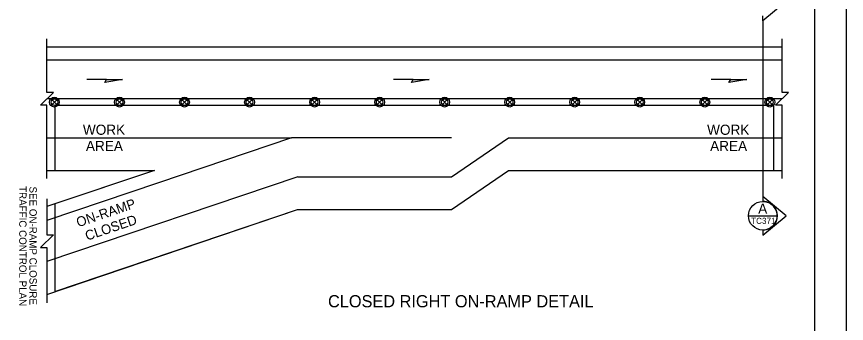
# Model space of a CAD drawing. Extents: x 99958 to 100136, y 99935 to 100013.
# Drawn here: x 100107.9 to 100116.06, y 99971.64 to 99974.66 of the extents above; entities that cross this region are included whole.
import ezdxf

# ---------------------------------------------------------------- set-up
doc = ezdxf.new("R2010")
doc.units = 0
for name, color, linetype in [('RD_ED_ShoulderPavedEdge', 7, 'Continuous'), ('RD_MK_LineEdgeYellow', 7, 'Continuous'), ('RD_MK_LineLane', 7, 'Continuous'), ('SH_DE_DetailHeading2Text', 7, 'Continuous'), ('SH_GI_PlotLimits', 7, 'Continuous'), ('SH_GI_SheetBorder', 7, 'Continuous'), ('SH_TI_WZSectionCut', 7, 'Continuous'), ('TR_WZ_TrafficSafetyDrum', 7, 'Continuous'), ('TR_WZ_WorkAreaLabel', 7, 'Continuous'), ('TR_WZ_WorkZoneDetails', 7, 'Continuous')]:
    doc.layers.add(name, color=color, linetype=linetype)

msp = doc.modelspace()

# ---------------------------------------------------------------- linework, layer by layer
at = {"layer": 'RD_ED_ShoulderPavedEdge'}
for p, q in [((100108.195, 99974.366), (100115.43, 99974.366)), ((100108.195, 99973.15), (100109.2533, 99973.15)), ((100109.2533, 99973.15), (100108.195, 99972.7929)), ((100112.1758, 99972.766), (100112.7368, 99973.15)), ((100112.7368, 99973.15), (100115.43, 99973.15)), ((100108.195, 99971.928), (100110.6601, 99972.766)), ((100110.6601, 99972.766), (100112.1758, 99972.766))]:
    msp.add_line(p, q, dxfattribs=at)
at = {"layer": 'RD_MK_LineEdgeYellow'}
for p, q in [((100108.195, 99974.238), (100115.43, 99974.238)), ((100108.195, 99973.47), (100109.2533, 99973.47)), ((100112.1758, 99973.086), (100112.7368, 99973.47)), ((100112.7368, 99973.47), (100115.43, 99973.47)), ((100110.6655, 99973.086), (100108.195, 99972.2517)), ((100110.6655, 99973.086), (100112.1758, 99973.086)), ((100109.2943, 99973.0282), (100108.195, 99972.657))]:
    msp.add_line(p, q, dxfattribs=at)
at = {"layer": 'RD_MK_LineLane'}
for points in [[(100115.43, 99973.854), (100108.195, 99973.854)], [(100112.1758, 99973.47), (100110.6024, 99973.47)]]:
    msp.add_lwpolyline(points, dxfattribs=at)
at = {"layer": 'SH_GI_PlotLimits'}
msp.add_lwpolyline([(100099.0625, 99969.6875), (100116.0625, 99969.6875), (100116.0625, 99980.6875), (100099.0625, 99980.6875)], close=True, dxfattribs=at)
at = {"layer": 'SH_GI_SheetBorder'}
msp.add_line((100115.75, 99980.375), (100115.75, 99970), dxfattribs=at)
at = {"layer": 'SH_TI_WZSectionCut'}
for p, q in [((100115.4688, 99974.8131), (100115.2407, 99974.622)), ((100115.2407, 99974.622), (100115.2407, 99974.6719)), ((100115.2407, 99974.622), (100115.2407, 99972.894)), ((100115.2407, 99972.894), (100115.2407, 99972.844)), ((100115.4689, 99972.7028), (100115.2407, 99972.894)), ((100115.2407, 99972.5117), (100115.4689, 99972.7028)), ((100115.2407, 99972.5616), (100115.2407, 99972.5117))]:
    msp.add_line(p, q, dxfattribs=at)
msp.add_lwpolyline([(100115.0995, 99972.7028), (100115.3819, 99972.7028)], dxfattribs=at)
msp.add_circle((100115.2407, 99972.7028), 0.1412, dxfattribs=at)
msp.add_arc((100115.2407, 99972.7028), 0.1412, 269.99779, 90.00221, dxfattribs=at)
at = {"layer": 'TR_WZ_TrafficSafetyDrum'}
for p, q in [((100108.2468, 99973.8446), (100108.292, 99973.7993)), ((100108.292, 99973.8446), (100108.2468, 99973.7993)), ((100108.8868, 99973.8446), (100108.932, 99973.7993)), ((100108.932, 99973.8446), (100108.8868, 99973.7993)), ((100109.5268, 99973.8446), (100109.572, 99973.7993)), ((100109.572, 99973.8446), (100109.5268, 99973.7993)), ((100110.1668, 99973.8446), (100110.212, 99973.7993)), ((100110.212, 99973.8446), (100110.1668, 99973.7993)), ((100110.8068, 99973.8446), (100110.852, 99973.7993)), ((100110.852, 99973.8446), (100110.8068, 99973.7993)), ((100111.4468, 99973.8446), (100111.492, 99973.7993)), ((100111.492, 99973.8446), (100111.4468, 99973.7993)), ((100112.0868, 99973.8446), (100112.132, 99973.7993)), ((100112.132, 99973.8446), (100112.0868, 99973.7993)), ((100112.7268, 99973.8446), (100112.772, 99973.7993)), ((100112.772, 99973.8446), (100112.7268, 99973.7993)), ((100113.3668, 99973.8446), (100113.412, 99973.7993)), ((100113.412, 99973.8446), (100113.3668, 99973.7993)), ((100114.0068, 99973.8446), (100114.052, 99973.7993)), ((100114.052, 99973.8446), (100114.0068, 99973.7993)), ((100114.6468, 99973.8446), (100114.692, 99973.7993)), ((100114.692, 99973.8446), (100114.6468, 99973.7993)), ((100115.2868, 99973.8446), (100115.332, 99973.7993)), ((100115.332, 99973.8446), (100115.2868, 99973.7993))]:
    msp.add_line(p, q, dxfattribs=at)
for centre, radius in [((100108.2694, 99973.822), 0.048), ((100108.2694, 99973.822), 0.048), ((100108.2694, 99973.822), 0.032), ((100108.9094, 99973.822), 0.048), ((100108.9094, 99973.822), 0.048), ((100108.9094, 99973.822), 0.032), ((100109.5494, 99973.822), 0.048), ((100109.5494, 99973.822), 0.048), ((100109.5494, 99973.822), 0.032), ((100110.1894, 99973.822), 0.048), ((100110.1894, 99973.822), 0.048), ((100110.1894, 99973.822), 0.032), ((100110.8294, 99973.822), 0.048), ((100110.8294, 99973.822), 0.048), ((100110.8294, 99973.822), 0.032), ((100111.4694, 99973.822), 0.048), ((100111.4694, 99973.822), 0.048), ((100111.4694, 99973.822), 0.032), ((100112.1094, 99973.822), 0.048), ((100112.1094, 99973.822), 0.048), ((100112.1094, 99973.822), 0.032), ((100112.7494, 99973.822), 0.048), ((100112.7494, 99973.822), 0.048), ((100112.7494, 99973.822), 0.032), ((100113.3894, 99973.822), 0.048), ((100113.3894, 99973.822), 0.048), ((100113.3894, 99973.822), 0.032), ((100114.0294, 99973.822), 0.048), ((100114.0294, 99973.822), 0.048), ((100114.0294, 99973.822), 0.032), ((100114.6694, 99973.822), 0.048), ((100114.6694, 99973.822), 0.048), ((100114.6694, 99973.822), 0.032), ((100115.3094, 99973.822), 0.048), ((100115.3094, 99973.822), 0.048), ((100115.3094, 99973.822), 0.032)]:
    msp.add_circle(centre, radius, dxfattribs=at)
at = {"layer": 'TR_WZ_WorkZoneDetails'}
for p, q in [((100108.782, 99974.046), (100108.5891, 99974.046)), ((100111.7994, 99974.046), (100111.6065, 99974.046)), ((100114.9242, 99974.046), (100114.7313, 99974.046)), ((100109.2533, 99973.47), (100110.6024, 99973.47)), ((100110.6024, 99973.47), (100109.2943, 99973.0282))]:
    msp.add_line(p, q, dxfattribs=at)
for points in [[(100108.195, 99973.07), (100108.195, 99973.792), (100108.131, 99973.792), (100108.259, 99973.9159), (100108.195, 99973.9159), (100108.195, 99974.446)], [(100115.43, 99973.07), (100115.43, 99973.792), (100115.366, 99973.792), (100115.494, 99973.9159), (100115.43, 99973.9159), (100115.43, 99974.446)], [(100108.195, 99972.8701), (100108.195, 99972.5136), (100108.259, 99972.5136), (100108.131, 99972.3897), (100108.195, 99972.3897), (100108.195, 99971.8453)]]:
    msp.add_lwpolyline(points, dxfattribs=at)
for points in [[(100108.9392, 99974.046), (100108.7641, 99974.0151), (100108.782, 99974.046)], [(100111.9566, 99974.046), (100111.7815, 99974.0151), (100111.7994, 99974.046)], [(100115.0815, 99974.046), (100114.9064, 99974.0151), (100114.9242, 99974.046)], [(100108.275, 99973.79), (100108.275, 99973.15), (100109.2533, 99973.15), (100108.275, 99972.8199), (100108.275, 99972.8199), (100108.275, 99972.8199), (100108.275, 99971.9552), (100108.275, 99971.9552), (100108.275, 99971.9552), (100109.4275, 99972.347), (100110.6601, 99972.766), (100112.1758, 99972.766), (100112.7368, 99973.15), (100115.35, 99973.15), (100115.35, 99973.79)]]:
    msp.add_lwpolyline(points, close=True, dxfattribs=at)

# ---------------------------------------------------------------- texts
at = {"layer": 'SH_DE_DetailHeading2Text'}
msp.add_text('CLOSED RIGHT ON-RAMP DETAIL', height=0.12, rotation=360, dxfattribs=at).set_placement((100110.9618, 99971.8009))
at = {"layer": 'SH_TI_WZSectionCut'}
for s, height, rotation, p in [('A', 0.1, 0.00995, (100115.1945, 99972.7234)), ('TC371', 0.06, 360, (100115.1249, 99972.6228))]:
    msp.add_text(s, height=height, rotation=rotation, dxfattribs=at).set_placement(p)
at = {"layer": 'TR_WZ_WorkAreaLabel'}
for s, p in [('WORK', (100108.5496, 99973.5)), ('WORK', (100114.6919, 99973.5)), ('AREA', (100108.5793, 99973.34)), ('AREA', (100114.7215, 99973.34))]:
    msp.add_text(s, height=0.1, dxfattribs=at).set_placement(p)
at = {"layer": 'TR_WZ_WorkZoneDetails'}
for s, height, rotation, p in [('TRAFFIC CONTROL PLAN', 0.072, 270, (100107.923, 99972.9948)), ('SEE ON-RAMP CLOSURE', 0.072, 270, (100108.0238, 99972.9908)), ('ON-RAMP', 0.096, 18.65903, (100108.5039, 99972.589)), ('ON-RAMP', 0.096, 18.65903, (100108.5039, 99972.589)), ('CLOSED', 0.096, 18.65903, (100108.5907, 99972.4562)), ('CLOSED', 0.096, 18.65903, (100108.5907, 99972.4562))]:
    msp.add_text(s, height=height, rotation=rotation, dxfattribs=at).set_placement(p)

doc.saveas('drawing.dxf')
